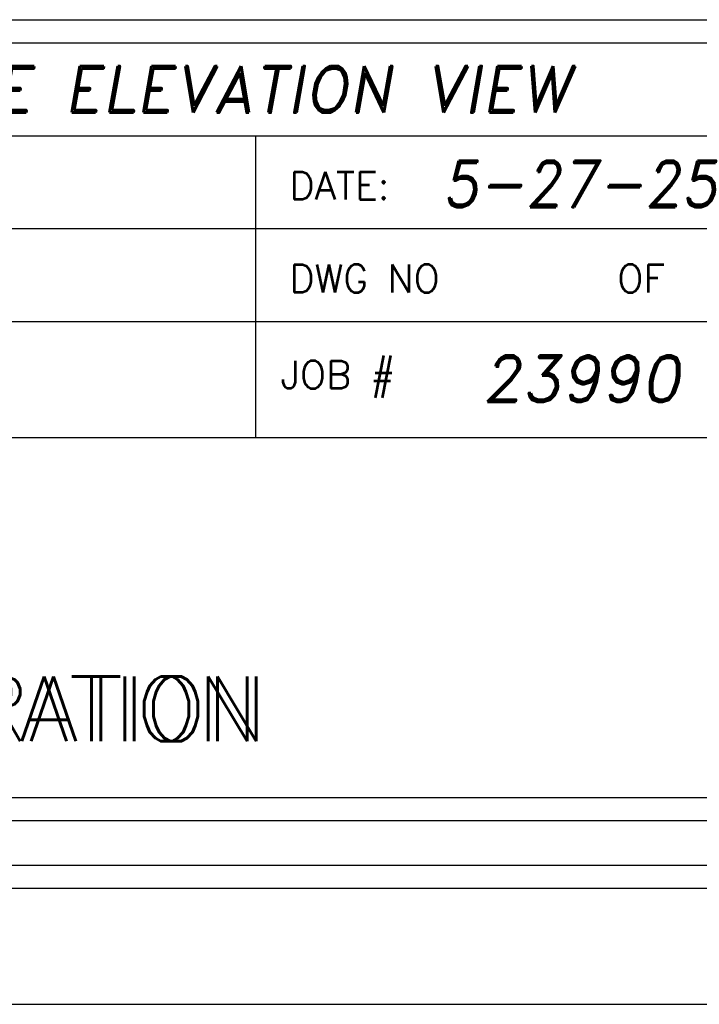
# Model space of a CAD drawing. Header units: inches. Extents: x 220 to 877, y 4 to 174.
# Tile 511 of 656: x 577.49 to 578.96, y 87.75 to 89.87. Entities that reach past the tile are written whole.
import ezdxf
from ezdxf.enums import TextEntityAlignment as Align

# ---------------------------------------------------------------- set-up
doc = ezdxf.new("R2010")
doc.units = ezdxf.units.IN
doc.header["$LTSCALE"] = 0.5
doc.header["$MEASUREMENT"] = 0
doc.layers.add('SID-M-D', color=42, linetype='Continuous')
doc.layers.add('SID-M-S', color=105, linetype='Continuous')
doc.styles.add('PTI', font='romand.shx', dxfattribs={"oblique": 10})
doc.styles.add('ROMANS', font='ROMANS.shx', dxfattribs={"height": 0.125})
doc.styles.get("Standard").update_dxf_attribs({"font": 'romans.shx'})

# ---------------------------------------------------------------- blocks, each defined once
blk = doc.blocks.new('*U9')
at = {"layer": 'SID-M-S'}
for p, q in [((-34.00000000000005, -0.2500000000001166), (-1.13242748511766e-14, -0.2499999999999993)), ((-34.00000000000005, -0.3000000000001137), (-1.13242748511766e-14, -0.3)), ((-34.00000000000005, -0.550000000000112), (2.886579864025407e-15, -0.55))]:
    blk.add_line(p, q, dxfattribs=at)
blk = doc.blocks.new('JM_TITTLE_BOX_SID')
at = {"layer": 'SID-M-S'}
for p, q in [((-6.604933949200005, 1.32165344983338), (0.1049989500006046, 1.32165344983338)), ((-1.409017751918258, 0.9216574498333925), (-1.409017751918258, 1.32165344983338)), ((-6.604933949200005, 1.121655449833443), (0.1049989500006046, 1.121655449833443)), ((-6.604933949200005, 0.9216574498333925), (0.1049989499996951, 0.9216574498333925)), ((-1.409017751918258, 0.6716599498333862), (-1.409017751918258, 0.9216574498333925)), ((-4.43498749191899, 0.6716599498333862), (0.1049989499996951, 0.6716599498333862))]:
    blk.add_line(p, q, dxfattribs=at)
for points in [[(1.261213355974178e-13, -0.1549984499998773), (-6.499934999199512, -0.1549984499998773, -0.414213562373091), (-6.654933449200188, 1.163513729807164e-13), (-6.654933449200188, 1.416652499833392, -0.4142135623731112), (-6.499934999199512, 1.571650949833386), (1.261213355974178e-13, 1.571650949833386, -0.4142135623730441), (0.1549984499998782, 1.416652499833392), (0.1549984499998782, 1.163513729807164e-13, -0.4142135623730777)], [(1.261213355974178e-13, -0.1049989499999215), (-6.499934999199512, -0.1049989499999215, -0.4142135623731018), (-6.604933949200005, 1.163513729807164e-13), (-6.604933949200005, 1.416652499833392, -0.4142135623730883), (-6.499934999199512, 1.52165144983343), (1.261213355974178e-13, 1.52165144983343, -0.414213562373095), (0.1049989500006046, 1.416652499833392), (0.1049989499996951, 1.163513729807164e-13, -0.414213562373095)]]:
    blk.add_lwpolyline(points, format="xyb", close=True, dxfattribs=at)
at = {"layer": 'SID-M-D', "style": 'ROMANS'}
for s, p in [('DATE:', (-1.336888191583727, 1.184117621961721)), ('DWG NO', (-1.336888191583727, 0.9841196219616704)), ('OF', (-0.6304765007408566, 0.9841196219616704)), ('JOB #', (-1.35556529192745, 0.7766631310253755))]:
    blk.add_text(s, height=0.0599994, dxfattribs=at).set_placement(p)
at = {"layer": 'SID-M-D', "style": 'PTI', "oblique": 10}
for tag, p in [('CUSTOMER', (-5.990553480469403, 1.371591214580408)), ('DIEDATAINFO', (-2.18746001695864, 1.371591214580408)), ('PARTDESCRIPTION', (-5.966376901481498, 1.169693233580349)), ('00-00-00', (-1.009105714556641, 1.167793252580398)), ('PARTNUMBER', (-5.81595049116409, 0.9696952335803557)), ('REV', (-3.360356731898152, 0.9696952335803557)), ('SCALE', (-2.520436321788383, 0.9677952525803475)), ('SH', (-0.8571950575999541, 0.9677952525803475)), ('SHX', (-0.4057438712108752, 0.9677952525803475)), ('TOOL', (-2.472915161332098, 0.7480887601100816)), ('JOB', (-0.9225366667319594, 0.7480887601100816)), ('WTD', (-3.839149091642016, 0.7480887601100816))]:
    blk.add_attdef(tag, p, '', height=0.09999900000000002, dxfattribs=at)
blk.add_attdef('BUILT', text='', height=0.2499630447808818, dxfattribs=at).set_placement((-2.336101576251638, 0.2076912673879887), align=Align.CENTER)
blk = doc.blocks.new('*U19')
at = {"layer": 'SID-M-D', "color": 42, "linetype": 'Continuous', "lineweight": 0, "insert": (-2.665973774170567, 0.1564443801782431), "char_height": 0.139734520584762, "attachment_point": 1}
blk.add_mtext('{CORPORATION}', dxfattribs=at)
at = {"layer": 'SID-M-S', "color": 42}
blk.add_text('CORPORATION', height=0.139734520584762, dxfattribs=at).set_placement((-2.68593584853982, 0.01670985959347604))

msp = doc.modelspace()

# ---------------------------------------------------------------- block references
at = {"layer": 'SID-M-D'}
msp.add_blockref('*U9', (579.4107340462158, 88.30166505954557), dxfattribs=at)
at = {"layer": 'SID-M-S'}
ref = msp.add_blockref('JM_TITTLE_BOX_SID', (579.4107340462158, 88.30166505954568), dxfattribs=at)
ref.add_attrib('00-00-00', '5-27-25', (578.4016283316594, 89.46945831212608), dxfattribs={"layer": 'SID-M-D', "height": 0.09999900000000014, "style": 'PTI', "oblique": 10})
ref.add_attrib('JOB', '23990', (578.4881973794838, 89.04975381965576), dxfattribs={"layer": 'SID-M-D', "height": 0.09999900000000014, "style": 'PTI', "oblique": 10})
ref.add_attrib('DIEDATAINFO', 'SIDE ELEVATION VIEW', (577.2232740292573, 89.67325627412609), dxfattribs={"layer": 'SID-M-D', "height": 0.09999900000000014, "style": 'PTI', "oblique": 10})
msp.add_blockref('*U19', (579.4107340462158, 88.30166505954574), dxfattribs=at)

doc.saveas('drawing.dxf')
